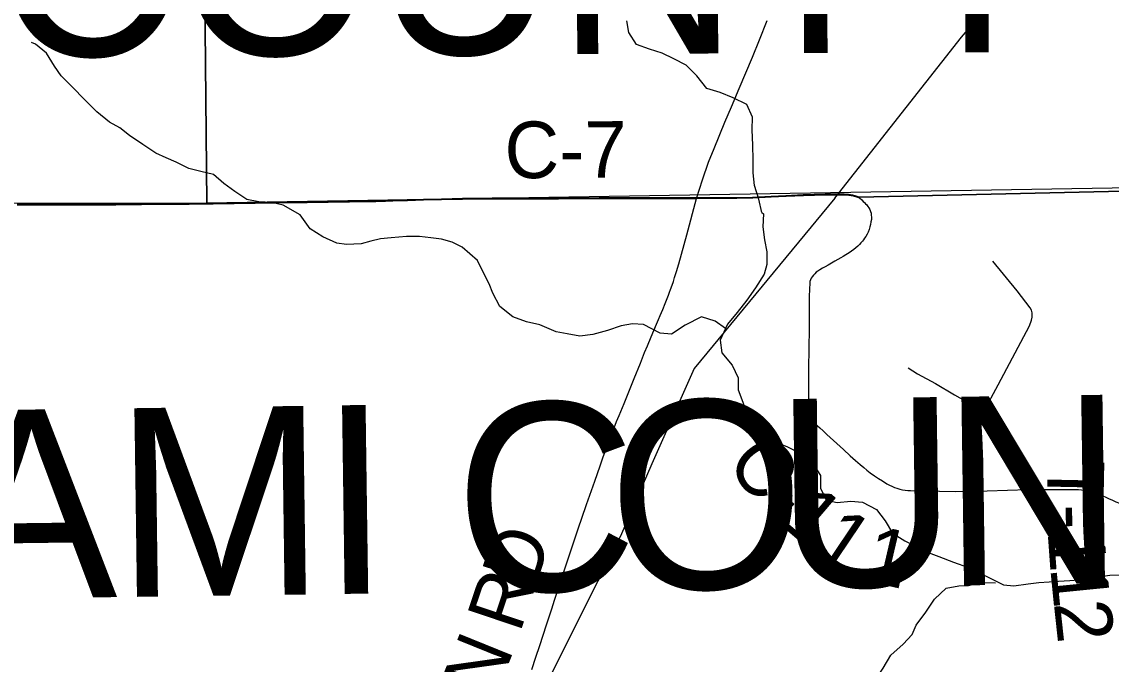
# Model space of a CAD drawing. Extents: x -87 to 2145, y -2128 to 440.
# Drawn here: x -41.988 to -40.895, y -692.549 to -691.904 of the extents above; entities that cross this region are included whole.
import ezdxf

# ---------------------------------------------------------------- set-up
doc = ezdxf.new("R2010")
doc.units = 0
for name, color, linetype in [('GM_X_County_Road', 7, 'Continuous'), ('GM_X_County_Road_Text', 7, 'Continuous'), ('GM_X_County_Text', 7, 'Continuous'), ('GM_X_Minor_River', 7, 'Continuous'), ('GM_X_Rail_Line', 7, 'Continuous'), ('GM_X_Section', 7, 'Continuous'), ('GM_X_Township_Road', 7, 'Continuous'), ('GM_X_Township_Road_Text', 7, 'Continuous'), ('GM_X_Township_Text', 7, 'Continuous'), ('SH_Cut_Line', 7, 'Continuous')]:
    doc.layers.add(name, color=color, linetype=linetype)

msp = doc.modelspace()

# ---------------------------------------------------------------- linework, layer by layer
at = {"layer": 'GM_X_County_Road'}
for points in [[(-41.3113, -692.0811), (-41.3053, -692.0622), (-41.2991, -692.0447), (-41.2937, -692.0308), (-41.2828, -692.0044), (-41.2762, -691.989), (-41.2683, -691.9707), (-41.2552, -691.9392), (-41.2482, -691.9219), (-41.2402, -691.9024)], [(-41.9926, -692.0877), (-41.9603, -692.0875), (-41.9366, -692.0875), (-41.9149, -692.0875), (-41.8938, -692.0873), (-41.8683, -692.087), (-41.8441, -692.0867), (-41.8205, -692.0867), (-41.7963, -692.0864), (-41.7751, -692.0861), (-41.7329, -692.0856), (-41.7018, -692.0852), (-41.6596, -692.0843), (-41.6428, -692.0842), (-41.6329, -692.0842), (-41.6235, -692.0839), (-41.6161, -692.0836), (-41.6012, -692.0831), (-41.5932, -692.0828), (-41.5851, -692.0826), (-41.5671, -692.0822), (-41.546, -692.0818), (-41.5237, -692.0815), (-41.5162, -692.0815), (-41.5106, -692.0814), (-41.505, -692.0814), (-41.4914, -692.0813), (-41.4703, -692.0813), (-41.4498, -692.0813), (-41.4355, -692.0812), (-41.4087, -692.0811), (-41.3907, -692.0812), (-41.3833, -692.0812), (-41.3647, -692.081), (-41.3467, -692.081), (-41.3113, -692.0811)], [(-41.4766, -692.5539), (-41.4725, -692.5416), (-41.4686, -692.5298), (-41.4618, -692.5091), (-41.4598, -692.5032), (-41.4566, -692.4932), (-41.4537, -692.4843), (-41.4485, -692.4684), (-41.4468, -692.4631), (-41.4354, -692.4289), (-41.4297, -692.4118), (-41.4262, -692.4019), (-41.4215, -692.3884), (-41.4134, -692.3649), (-41.4081, -692.3496), (-41.4063, -692.3445), (-41.4049, -692.3404), (-41.4034, -692.3362), (-41.4023, -692.3331), (-41.4013, -692.3301), (-41.3995, -692.3256), (-41.3978, -692.321), (-41.3959, -692.3161), (-41.394, -692.3113), (-41.3915, -692.3051), (-41.3889, -692.2989), (-41.384, -692.2868), (-41.3786, -692.2734), (-41.3739, -692.2618), (-41.3676, -692.2463), (-41.3633, -692.2358), (-41.3605, -692.2291), (-41.3566, -692.2199), (-41.3513, -692.2072), (-41.3494, -692.2027), (-41.3477, -692.1985), (-41.3452, -692.1924), (-41.3428, -692.1866), (-41.3408, -692.1814), (-41.3394, -692.1781), (-41.3384, -692.1752), (-41.3373, -692.1723), (-41.3358, -692.1682), (-41.3345, -692.1643), (-41.3332, -692.1605), (-41.3313, -692.1545), (-41.3289, -692.1468), (-41.321, -692.1175), (-41.3113, -692.0811)], [(-41.3113, -692.0811), (-41.2709, -692.0809), (-41.2548, -692.0806), (-41.2362, -692.0795), (-41.2213, -692.0788), (-41.204, -692.0781), (-41.1929, -692.0777), (-41.1817, -692.0774), (-41.1719, -692.0774), (-41.1694, -692.0774), (-41.1628, -692.0774), (-41.1584, -692.0778), (-41.1541, -692.0784), (-41.1508, -692.0794), (-41.1478, -692.0804)], [(-41.1478, -692.0804), (-41.1455, -692.0825), (-41.1439, -692.0841), (-41.1427, -692.0852), (-41.1417, -692.0863), (-41.1405, -692.0875), (-41.1394, -692.089), (-41.1383, -692.0905), (-41.1375, -692.0922), (-41.1366, -692.0941), (-41.1361, -692.0959), (-41.1359, -692.0977), (-41.1357, -692.0998), (-41.1358, -692.1023), (-41.1362, -692.1045), (-41.1367, -692.1072), (-41.1373, -692.1096), (-41.1381, -692.1123), (-41.1391, -692.1149), (-41.1401, -692.1169), (-41.1413, -692.1192), (-41.1426, -692.121), (-41.1436, -692.1225), (-41.1448, -692.124), (-41.1463, -692.1257), (-41.1477, -692.1273), (-41.1493, -692.1288), (-41.1514, -692.1307), (-41.1534, -692.1322), (-41.1558, -692.1339), (-41.1582, -692.1355), (-41.1613, -692.1375), (-41.1642, -692.1392), (-41.1665, -692.1406), (-41.1694, -692.1423), (-41.1724, -692.144), (-41.1757, -692.1459), (-41.1793, -692.1479), (-41.1823, -692.1496), (-41.1847, -692.151), (-41.1875, -692.1527), (-41.1894, -692.154), (-41.1911, -692.1552), (-41.1927, -692.1567), (-41.1939, -692.1581), (-41.1952, -692.1598), (-41.1961, -692.1612), (-41.1969, -692.1627), (-41.1974, -692.1646), (-41.1976, -692.1665), (-41.1979, -692.1717), (-41.1982, -692.1797), (-41.1981, -692.1882), (-41.1981, -692.2117), (-41.1988, -692.2518), (-41.1989, -692.2627), (-41.1989, -692.2706), (-41.1988, -692.2773), (-41.1988, -692.2813), (-41.1986, -692.2856), (-41.1983, -692.2901), (-41.1979, -692.2937), (-41.1973, -692.2969), (-41.1964, -692.3), (-41.1956, -692.3019), (-41.1946, -692.3036), (-41.1937, -692.305), (-41.1928, -692.3063), (-41.1915, -692.3077), (-41.1897, -692.3094), (-41.1876, -692.3114), (-41.1842, -692.3145), (-41.1805, -692.318), (-41.1704, -692.3271), (-41.1639, -692.333), (-41.157, -692.3393), (-41.1518, -692.344), (-41.1469, -692.3483), (-41.1435, -692.3513), (-41.1402, -692.354), (-41.1371, -692.3564), (-41.1328, -692.3594), (-41.1288, -692.3621), (-41.1247, -692.3647), (-41.1202, -692.3675), (-41.1175, -692.369), (-41.1154, -692.37), (-41.1126, -692.3713), (-41.1102, -692.372), (-41.1074, -692.3728), (-41.1044, -692.3735), (-41.1019, -692.3739), (-41.0992, -692.3741), (-41.0964, -692.3743), (-41.0904, -692.3745), (-41.0834, -692.3747), (-41.0513, -692.3751), (-41.0334, -692.3748)], [(-41.0334, -692.3748), (-41.0197, -692.3745), (-40.9787, -692.3733), (-40.9463, -692.3731), (-40.9383, -692.3731), (-40.9325, -692.3732), (-40.928, -692.3734), (-40.9249, -692.3736), (-40.922, -692.374), (-40.9195, -692.3744), (-40.9168, -692.375), (-40.9142, -692.3756), (-40.9112, -692.3765), (-40.9081, -692.3777), (-40.9045, -692.3792), (-40.9013, -692.3807), (-40.8978, -692.3823), (-40.8939, -692.3841), (-40.8905, -692.3856), (-40.8869, -692.387), (-40.8835, -692.3883), (-40.8803, -692.3893), (-40.8773, -692.3901), (-40.8737, -692.3909)]]:
    msp.add_lwpolyline(points, dxfattribs=at)
at = {"layer": 'GM_X_Minor_River'}
for points in [[(-41.2457, -692.0953), (-41.2488, -692.0818), (-41.2531, -692.068), (-41.2544, -692.0554), (-41.2545, -692.0424), (-41.2549, -692.0275), (-41.2553, -692.0123), (-41.2551, -691.9993), (-41.2609, -691.9866), (-41.2744, -691.9799), (-41.2876, -691.9746), (-41.3009, -691.9706), (-41.3109, -691.9581), (-41.3217, -691.9472), (-41.3341, -691.9409), (-41.3458, -691.9353), (-41.3586, -691.9312), (-41.3715, -691.9264), (-41.3792, -691.9144), (-41.3812, -691.9029)], [(-41.709, -692.0974), (-41.726, -692.0877), (-41.7373, -692.0852), (-41.7503, -692.0846), (-41.7624, -692.082), (-41.7744, -692.0741), (-41.7856, -692.0659), (-41.7961, -692.0569), (-41.8086, -692.054), (-41.8207, -692.0511), (-41.8335, -692.0447), (-41.8433, -692.0403), (-41.8538, -692.0355), (-41.867, -692.0268), (-41.8801, -692.0178), (-41.8898, -692.01), (-41.9004, -692.0044), (-41.9131, -691.9942), (-41.925, -691.9822), (-41.9376, -691.9689), (-41.9488, -691.958), (-41.9555, -691.9483), (-41.9636, -691.9352), (-41.9744, -691.9262), (-41.9786, -691.9246)], [(-41.2821, -692.2116), (-41.2927, -692.2041), (-41.3064, -692.2), (-41.3225, -692.2084), (-41.3364, -692.2173), (-41.3478, -692.2163), (-41.3644, -692.2075), (-41.3754, -692.2069), (-41.3869, -692.2089), (-41.4007, -692.2136), (-41.4153, -692.2178), (-41.4283, -692.2194), (-41.4412, -692.2169), (-41.4522, -692.2151), (-41.4684, -692.2079), (-41.4817, -692.2049), (-41.4956, -692.2), (-41.5087, -692.1895), (-41.5157, -692.1763), (-41.5193, -692.1667), (-41.5259, -692.1536), (-41.531, -692.1432), (-41.5463, -692.1299), (-41.5565, -692.1251), (-41.5671, -692.1218), (-41.5777, -692.1205), (-41.5891, -692.1194), (-41.6024, -692.1191), (-41.6177, -692.1207), (-41.6284, -692.1216), (-41.6379, -692.1241), (-41.6479, -692.1265), (-41.6624, -692.1274), (-41.6723, -692.126), (-41.6862, -692.1196), (-41.699, -692.1117), (-41.709, -692.0974)], [(-41.2457, -692.0953), (-41.2439, -692.0965), (-41.2446, -692.1095), (-41.243, -692.1225), (-41.2406, -692.1347), (-41.2408, -692.1473), (-41.2433, -692.1572), (-41.252, -692.1707), (-41.2607, -692.1831), (-41.2705, -692.1955), (-41.2802, -692.2074), (-41.2874, -692.2233), (-41.2858, -692.2359), (-41.2754, -692.2483), (-41.2696, -692.261), (-41.2695, -692.2732), (-41.2648, -692.2855), (-41.2605, -692.2978), (-41.2528, -692.3098), (-41.2408, -692.3223)], [(-41.2408, -692.3223), (-41.2205, -692.3302), (-41.2069, -692.3372), (-41.1949, -692.3468), (-41.187, -692.3591), (-41.1868, -692.372), (-41.1812, -692.3839), (-41.1702, -692.3863), (-41.1565, -692.3849), (-41.1447, -692.3858), (-41.1308, -692.3932), (-41.1221, -692.4047), (-41.1147, -692.417), (-41.1022, -692.4248), (-41.0924, -692.4294), (-41.0788, -692.4364), (-41.0682, -692.4404), (-41.0534, -692.4462), (-41.0383, -692.4517), (-41.027, -692.4572), (-41.0167, -692.4623), (-41.0031, -692.4689), (-40.9929, -692.4698), (-40.9784, -692.468), (-40.9678, -692.4666), (-40.9575, -692.466), (-40.948, -692.4653), (-40.9366, -692.4647), (-40.9233, -692.4637), (-40.9099, -692.4612), (-40.8966, -692.4594), (-40.8708, -692.459)], [(-41.2385, -692.6479), (-41.2323, -692.6412), (-41.2231, -692.6295), (-41.2108, -692.6217), (-41.1994, -692.6169), (-41.1879, -692.6094), (-41.1752, -692.5993), (-41.1656, -692.591), (-41.1526, -692.5824), (-41.1427, -692.5772), (-41.1331, -692.5663), (-41.1238, -692.5527), (-41.1164, -692.5395), (-41.1038, -692.5286), (-41.0949, -692.5188), (-41.091, -692.5093), (-41.081, -692.4965), (-41.0725, -692.4833), (-41.0609, -692.4724), (-41.048, -692.4699), (-41.0385, -692.4696), (-41.0255, -692.4667), (-41.0111, -692.4669)]]:
    msp.add_lwpolyline(points, dxfattribs=at)
at = {"layer": 'GM_X_Rail_Line'}
for points in [[(-41.1724, -692.0809), (-41.0454, -691.9191), (-40.9855, -691.8485), (-40.9329, -691.8025), (-40.5797, -691.5506), (-40.5579, -691.5215), (-40.5491, -691.4767), (-40.5425, -691.3418), (-40.5101, -691.0709), (-40.4846, -690.8239), (-40.4763, -690.7982), (-40.4466, -690.7348), (-40.4009, -690.6226)], [(-41.1724, -692.0809), (-41.3137, -692.2518), (-41.3561, -692.3474), (-41.3876, -692.42), (-41.4329, -692.5104), (-41.4767, -692.5985), (-41.5903, -692.8127), (-41.7253, -693.0644), (-41.7921, -693.1737), (-41.8622, -693.2888), (-41.8943, -693.3477), (-41.9177, -693.4279), (-41.9294, -693.4751), (-41.9286, -693.5239), (-41.9214, -693.5532), (-41.8628, -693.6581), (-41.8019, -693.7218), (-41.7492, -693.7757), (-41.7112, -693.8066), (-41.6961, -693.8254)]]:
    msp.add_lwpolyline(points, dxfattribs=at)
at = {"layer": 'GM_X_Section'}
for points in [[(-41.8124, -691.0555), (-40.7939, -691.0517), (-40.7933, -692.0692), (-41.8025, -692.0857), (-41.8124, -691.0714)], [(-42.8117, -691.0782), (-41.8124, -691.0714), (-41.8025, -692.0857), (-42.8097, -692.086)]]:
    msp.add_lwpolyline(points, close=True, dxfattribs=at)
at = {"layer": 'GM_X_Township_Road'}
for points in [[(-41.0334, -692.3748), (-41.0334, -692.3728), (-41.0335, -692.3644), (-41.0333, -692.3595), (-41.0332, -692.3528), (-41.0345, -692.3371), (-41.0351, -692.3289), (-41.0352, -692.3222), (-41.0343, -692.3167), (-41.0331, -692.314), (-41.0306, -692.3093), (-41.023, -692.2949), (-41.0087, -692.2681), (-40.9772, -692.2089), (-40.975, -692.2032), (-40.9744, -692.2002), (-40.9743, -692.1977), (-40.9746, -692.1958), (-40.9752, -692.1933), (-40.9763, -692.1908), (-40.9896, -692.1738), (-41.014, -692.144)], [(-41.099, -692.251), (-41.0894, -692.2571), (-41.0716, -692.2668), (-41.0523, -692.2782), (-41.0262, -692.2931), (-41.023, -692.2949)]]:
    msp.add_lwpolyline(points, dxfattribs=at)
at = {"layer": 'GM_X_Township_Text'}
for points in [[(-41.9928, -692.0872), (-41.9605, -692.087), (-41.9369, -692.087), (-41.9151, -692.087), (-41.894, -692.0868), (-41.8685, -692.0864), (-41.8443, -692.0862), (-41.8207, -692.0862), (-41.7965, -692.0858), (-41.7754, -692.0856), (-41.7331, -692.085), (-41.7021, -692.0847), (-41.6598, -692.0838), (-41.6431, -692.0837), (-41.6331, -692.0836), (-41.6238, -692.0834), (-41.6163, -692.0831), (-41.6015, -692.0825), (-41.5934, -692.0823), (-41.5853, -692.082), (-41.5673, -692.0817), (-41.5462, -692.0812), (-41.5239, -692.081), (-41.5164, -692.0809), (-41.5109, -692.0809), (-41.5053, -692.0809), (-41.4916, -692.0808), (-41.4705, -692.0808), (-41.45, -692.0808), (-41.4357, -692.0807), (-41.409, -692.0806), (-41.391, -692.0806), (-41.3835, -692.0806), (-41.3649, -692.0805), (-41.3469, -692.0804), (-41.3115, -692.0806), (-41.2712, -692.0804), (-41.255, -692.08), (-41.2364, -692.079), (-41.2216, -692.0783), (-41.2043, -692.0775), (-41.1931, -692.0772), (-41.182, -692.0768), (-41.1721, -692.0768), (-41.1696, -692.0768), (-41.163, -692.0769), (-41.1586, -692.0772), (-41.1543, -692.0779), (-41.151, -692.0789), (-41.1481, -692.0798), (-40.3537, -692.0618)], [(-40.3537, -692.0618), (-41.1481, -692.0798), (-41.151, -692.0789), (-41.1543, -692.0779), (-41.1586, -692.0772), (-41.163, -692.0769), (-41.1696, -692.0768), (-41.1721, -692.0768), (-41.182, -692.0768), (-41.1931, -692.0772), (-41.2043, -692.0775), (-41.2216, -692.0783), (-41.2364, -692.079), (-41.255, -692.08), (-41.2712, -692.0804), (-41.3115, -692.0806), (-41.3469, -692.0804), (-41.3649, -692.0805), (-41.3835, -692.0806), (-41.391, -692.0806), (-41.409, -692.0806), (-41.4357, -692.0807), (-41.45, -692.0808), (-41.4705, -692.0808), (-41.4916, -692.0808), (-41.5053, -692.0809), (-41.5109, -692.0809), (-41.5164, -692.0809), (-41.5239, -692.081), (-41.5462, -692.0812), (-41.5673, -692.0817), (-41.5853, -692.082), (-41.5934, -692.0823), (-41.6015, -692.0825), (-41.6163, -692.0831), (-41.6238, -692.0834), (-41.6331, -692.0836), (-41.6431, -692.0837), (-41.6598, -692.0838), (-41.7021, -692.0847), (-41.7331, -692.085), (-41.7754, -692.0856), (-41.7965, -692.0858), (-41.8207, -692.0862), (-41.8443, -692.0862), (-41.8685, -692.0864), (-41.894, -692.0868), (-41.9151, -692.087), (-41.9369, -692.087), (-41.9605, -692.087), (-41.9928, -692.0872)]]:
    msp.add_lwpolyline(points, dxfattribs=at)
at = {"layer": 'SH_Cut_Line'}
for points in [[(-41.9928, -692.0872), (-41.9605, -692.087), (-41.9369, -692.087), (-41.9151, -692.087), (-41.894, -692.0868), (-41.8685, -692.0864), (-41.8443, -692.0862), (-41.8207, -692.0862), (-41.7965, -692.0858), (-41.7754, -692.0856), (-41.7331, -692.085), (-41.7021, -692.0847), (-41.6598, -692.0838), (-41.6431, -692.0837), (-41.6331, -692.0836), (-41.6238, -692.0834), (-41.6163, -692.0831), (-41.6015, -692.0825), (-41.5934, -692.0823), (-41.5853, -692.082), (-41.5673, -692.0817), (-41.5462, -692.0812), (-41.5239, -692.081), (-41.5164, -692.0809), (-41.5109, -692.0809), (-41.5053, -692.0809), (-41.4916, -692.0808), (-41.4705, -692.0808), (-41.45, -692.0808), (-41.4357, -692.0807), (-41.409, -692.0806), (-41.391, -692.0806), (-41.3835, -692.0806), (-41.3649, -692.0805), (-41.3469, -692.0804), (-41.3115, -692.0806), (-41.2712, -692.0804), (-41.255, -692.08), (-41.2364, -692.079), (-41.2216, -692.0783), (-41.2043, -692.0775), (-41.1931, -692.0772), (-41.182, -692.0768), (-41.1721, -692.0768), (-41.1696, -692.0768), (-41.163, -692.0769), (-41.1586, -692.0772), (-41.1543, -692.0779), (-41.151, -692.0789), (-41.1481, -692.0798), (-40.3537, -692.0618)], [(-40.3537, -692.0618), (-41.1481, -692.0798), (-41.151, -692.0789), (-41.1543, -692.0779), (-41.1586, -692.0772), (-41.163, -692.0769), (-41.1696, -692.0768), (-41.1721, -692.0768), (-41.182, -692.0768), (-41.1931, -692.0772), (-41.2043, -692.0775), (-41.2216, -692.0783), (-41.2364, -692.079), (-41.255, -692.08), (-41.2712, -692.0804), (-41.3115, -692.0806), (-41.3469, -692.0804), (-41.3649, -692.0805), (-41.3835, -692.0806), (-41.391, -692.0806), (-41.409, -692.0806), (-41.4357, -692.0807), (-41.45, -692.0808), (-41.4705, -692.0808), (-41.4916, -692.0808), (-41.5053, -692.0809), (-41.5109, -692.0809), (-41.5164, -692.0809), (-41.5239, -692.081), (-41.5462, -692.0812), (-41.5673, -692.0817), (-41.5853, -692.082), (-41.5934, -692.0823), (-41.6015, -692.0825), (-41.6163, -692.0831), (-41.6238, -692.0834), (-41.6331, -692.0836), (-41.6431, -692.0837), (-41.6598, -692.0838), (-41.7021, -692.0847), (-41.7331, -692.085), (-41.7754, -692.0856), (-41.7965, -692.0858), (-41.8207, -692.0862), (-41.8443, -692.0862), (-41.8685, -692.0864), (-41.894, -692.0868), (-41.9151, -692.087), (-41.9369, -692.087), (-41.9605, -692.087), (-41.9928, -692.0872)]]:
    msp.add_lwpolyline(points, dxfattribs=at)

# ---------------------------------------------------------------- texts
at = {"layer": 'GM_X_County_Road_Text'}
for s, height, rotation, p in [('C-7', 0.05682, 0.2701, (-41.5038, -692.0608)), ('C', 0.0568, 307.5888, (-41.2828, -692.3465)), ('-', 0.0568, 318.9664, (-41.2459, -692.3924)), ('1', 0.0568, 319.4634, (-41.2279, -692.4081)), ('1', 0.0568, 326.0445, (-41.1956, -692.4352)), ('D', 0.0568, 71.6709, (-41.4737, -692.4739)), ('1', 0.0568, 346.8588, (-41.146, -692.4637)), ('R', 0.0568, 71.4422, (-41.4886, -692.5184)), ('N', 0.0568, 67.9407, (-41.5146, -692.5847))]:
    msp.add_text(s, height=height, rotation=rotation, dxfattribs=at).set_placement(p)
at = {"layer": 'GM_X_County_Text'}
for s, height, rotation, p in [('SHELBY COUNTY', 0.189394, 0.2267, (-43.0843, -691.9426)), ('O', 0.1894, 0.7906, (-41.3985, -692.4744)), ('U', 0.1894, 0.7913, (-41.2311, -692.4721)), ('N', 0.1894, 0.7906, (-41.0636, -692.4698)), ('M', 0.1894, 0.7867, (-41.8935, -692.4813)), ('I', 0.1894, 0.7941, (-41.6877, -692.4784)), ('C', 0.1894, 0.7904, (-41.5527, -692.4766)), ('A', 0.1894, 0.7624, (-42.0611, -692.4835))]:
    msp.add_text(s, height=height, rotation=rotation, dxfattribs=at).set_placement(p)
at = {"layer": 'GM_X_Township_Road_Text'}
for s, rotation, p in [('T', 268.83, (-40.9588, -692.3436)), ('-', 271.1666, (-40.9597, -692.3886)), ('1', 274.1558, (-40.959, -692.4152)), ('1', 275.6939, (-40.9564, -692.4517)), ('2', 276.2136, (-40.9528, -692.4871))]:
    msp.add_text(s, height=0.0568, rotation=rotation, dxfattribs=at).set_placement(p)

doc.saveas('drawing.dxf')
